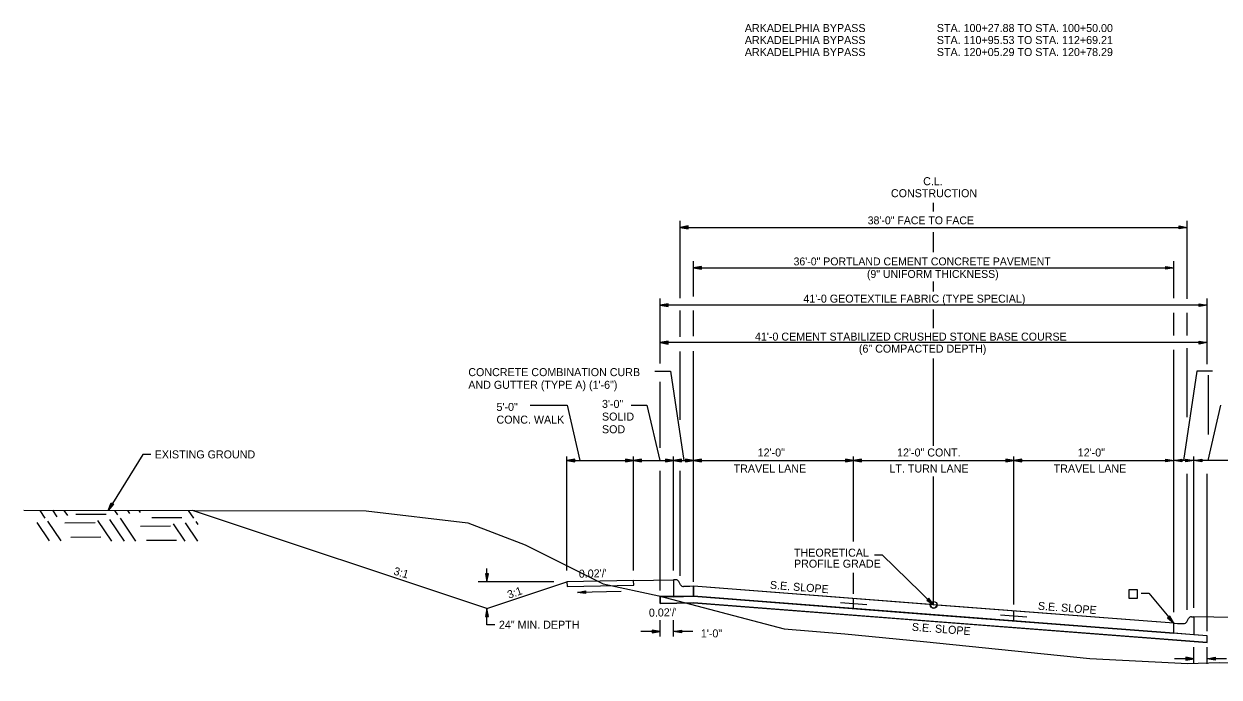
# Model space of a CAD drawing. Extents: x 1001270 to 1003428, y 1840152 to 1842912.
# Drawn here: x 1003287.1 to 1003376.7, y 1842814.5 to 1842863.4 of the extents above; entities that cross this region are included whole.
import ezdxf

# ---------------------------------------------------------------- set-up
doc = ezdxf.new("R2010")
doc.units = 0
for name, color, linetype in [('19', 7, 'Continuous'), ('20', 7, 'Continuous'), ('8', 7, 'Continuous')]:
    doc.layers.add(name, color=color, linetype=linetype)

# ---------------------------------------------------------------- blocks, each defined once
blk = doc.blocks.new('TM')
at = {"layer": '8'}
for p, q in [((-120.309, 21.181), (-119.787, -20.829)), ((0, 0), (-120.309, 21.181)), ((-31.382, 2.945), (-120.176, 10.512)), ((-119.787, -20.829), (0, 0)), ((-119.911, -10.826), (-31.307, -3.057))]:
    blk.add_line(p, q, dxfattribs=at)

msp = doc.modelspace()

# ---------------------------------------------------------------- linework, layer by layer
at = {"layer": '19'}
for p, q in [((1003355.292, 1842849.366), (1003355.292, 1842850.017)), ((1003336.292, 1842842.877), (1003336.292, 1842848.676)), ((1003336.892, 1842848.281), (1003336.292, 1842848.176)), ((1003336.892, 1842848.071), (1003336.892, 1842848.281)), ((1003373.692, 1842848.071), (1003373.692, 1842848.281)), ((1003373.692, 1842848.281), (1003374.292, 1842848.176)), ((1003374.292, 1842842.822), (1003374.292, 1842848.676)), ((1003336.292, 1842848.176), (1003374.292, 1842848.176)), ((1003336.292, 1842848.176), (1003336.892, 1842848.071)), ((1003336.892, 1842848.226), (1003336.452, 1842848.191)), ((1003336.452, 1842848.161), (1003336.892, 1842848.121)), ((1003355.292, 1842846.324), (1003355.292, 1842847.806)), ((1003373.692, 1842848.226), (1003374.132, 1842848.191)), ((1003374.292, 1842848.176), (1003373.692, 1842848.071)), ((1003374.132, 1842848.161), (1003373.692, 1842848.121)), ((1003337.292, 1842842.989), (1003337.292, 1842845.648)), ((1003373.292, 1842842.877), (1003373.292, 1842845.648)), ((1003337.892, 1842845.253), (1003337.292, 1842845.148)), ((1003337.292, 1842845.148), (1003337.892, 1842845.043)), ((1003337.292, 1842845.148), (1003373.292, 1842845.148)), ((1003337.892, 1842845.198), (1003337.452, 1842845.163)), ((1003337.452, 1842845.133), (1003337.892, 1842845.093)), ((1003337.892, 1842845.043), (1003337.892, 1842845.253)), ((1003372.692, 1842845.043), (1003372.692, 1842845.253)), ((1003372.692, 1842845.253), (1003373.292, 1842845.148)), ((1003372.692, 1842845.198), (1003373.132, 1842845.163)), ((1003373.292, 1842845.148), (1003372.692, 1842845.043)), ((1003373.132, 1842845.133), (1003372.692, 1842845.093)), ((1003355.292, 1842843.378), (1003355.292, 1842844.128)), ((1003334.792, 1842837.961), (1003334.792, 1842842.841)), ((1003335.392, 1842842.446), (1003334.792, 1842842.341)), ((1003334.792, 1842842.341), (1003335.392, 1842842.236)), ((1003375.792, 1842842.341), (1003334.792, 1842842.341)), ((1003335.392, 1842842.391), (1003334.952, 1842842.356)), ((1003334.952, 1842842.326), (1003335.392, 1842842.286)), ((1003335.392, 1842842.236), (1003335.392, 1842842.446)), ((1003355.292, 1842840.621), (1003355.292, 1842842.019)), ((1003375.192, 1842842.236), (1003375.192, 1842842.446)), ((1003375.192, 1842842.446), (1003375.792, 1842842.341)), ((1003375.192, 1842842.391), (1003375.632, 1842842.356)), ((1003375.792, 1842842.341), (1003375.192, 1842842.236)), ((1003375.632, 1842842.326), (1003375.192, 1842842.286)), ((1003375.792, 1842837.916), (1003375.792, 1842842.841)), ((1003336.292, 1842839.979), (1003336.292, 1842841.931)), ((1003337.292, 1842840.024), (1003337.292, 1842841.931)), ((1003373.292, 1842840.068), (1003373.292, 1842841.764)), ((1003374.292, 1842840.068), (1003374.292, 1842841.764)), ((1003335.392, 1842839.639), (1003334.792, 1842839.534)), ((1003334.792, 1842839.534), (1003335.392, 1842839.429)), ((1003375.792, 1842839.534), (1003334.792, 1842839.534)), ((1003335.392, 1842839.584), (1003334.952, 1842839.549)), ((1003334.952, 1842839.519), (1003335.392, 1842839.479)), ((1003335.392, 1842839.429), (1003335.392, 1842839.639)), ((1003375.192, 1842839.429), (1003375.192, 1842839.639)), ((1003375.192, 1842839.639), (1003375.792, 1842839.534)), ((1003375.192, 1842839.584), (1003375.632, 1842839.549)), ((1003375.792, 1842839.534), (1003375.192, 1842839.429)), ((1003375.632, 1842839.519), (1003375.192, 1842839.479)), ((1003336.292, 1842833.75), (1003336.292, 1842838.881)), ((1003337.292, 1842821.597), (1003337.292, 1842838.891)), ((1003373.292, 1842819.318), (1003373.292, 1842838.991)), ((1003374.292, 1842833.95), (1003374.292, 1842839.13)), ((1003355.292, 1842831.807), (1003355.292, 1842838.342)), ((1003334.382, 1842837.391), (1003335.561, 1842837.391)), ((1003335.561, 1842837.391), (1003336.549, 1842830.699)), ((1003375.033, 1842837.391), (1003374.018, 1842830.699)), ((1003376.212, 1842837.391), (1003375.033, 1842837.391)), ((1003375.911, 1842832.652), (1003375.911, 1842837.089)), ((1003334.792, 1842831.654), (1003334.792, 1842836.59)), ((1003325.033, 1842834.856), (1003327.815, 1842834.856)), ((1003327.815, 1842834.856), (1003328.771, 1842830.699)), ((1003332.618, 1842834.856), (1003333.797, 1842834.856)), ((1003333.797, 1842834.856), (1003334.754, 1842830.699)), ((1003376.797, 1842834.856), (1003375.84, 1842830.699)), ((1003327.792, 1842822.452), (1003327.792, 1842830.999)), ((1003328.392, 1842830.804), (1003327.792, 1842830.699)), ((1003327.792, 1842830.699), (1003337.292, 1842830.699)), ((1003327.792, 1842830.699), (1003328.392, 1842830.594)), ((1003328.392, 1842830.749), (1003327.952, 1842830.714)), ((1003327.952, 1842830.684), (1003328.392, 1842830.644)), ((1003328.392, 1842830.594), (1003328.392, 1842830.804)), ((1003332.192, 1842830.804), (1003332.192, 1842830.594)), ((1003332.792, 1842830.699), (1003332.192, 1842830.804)), ((1003332.632, 1842830.714), (1003332.192, 1842830.749)), ((1003332.192, 1842830.594), (1003332.792, 1842830.699)), ((1003332.192, 1842830.644), (1003332.632, 1842830.684)), ((1003332.792, 1842822.452), (1003332.792, 1842830.999)), ((1003333.392, 1842830.804), (1003332.792, 1842830.699)), ((1003332.792, 1842830.699), (1003333.392, 1842830.594)), ((1003333.392, 1842830.749), (1003332.952, 1842830.714)), ((1003332.952, 1842830.684), (1003333.392, 1842830.644)), ((1003333.392, 1842830.594), (1003333.392, 1842830.804)), ((1003335.192, 1842830.804), (1003335.192, 1842830.594)), ((1003335.792, 1842830.699), (1003335.192, 1842830.804)), ((1003335.632, 1842830.714), (1003335.192, 1842830.749)), ((1003335.192, 1842830.594), (1003335.792, 1842830.699)), ((1003335.192, 1842830.644), (1003335.632, 1842830.684)), ((1003335.792, 1842822.452), (1003335.792, 1842830.999)), ((1003336.392, 1842830.804), (1003335.792, 1842830.699)), ((1003335.792, 1842830.699), (1003336.392, 1842830.594)), ((1003336.392, 1842830.749), (1003335.952, 1842830.714)), ((1003335.952, 1842830.684), (1003336.392, 1842830.644)), ((1003336.392, 1842830.594), (1003336.392, 1842830.804)), ((1003336.692, 1842830.804), (1003336.692, 1842830.594)), ((1003337.292, 1842830.699), (1003336.692, 1842830.804)), ((1003337.132, 1842830.714), (1003336.692, 1842830.749)), ((1003336.692, 1842830.594), (1003337.292, 1842830.699)), ((1003336.692, 1842830.644), (1003337.132, 1842830.684)), ((1003337.892, 1842830.804), (1003337.292, 1842830.699)), ((1003337.292, 1842830.699), (1003337.892, 1842830.594)), ((1003337.292, 1842830.699), (1003349.292, 1842830.699)), ((1003337.892, 1842830.749), (1003337.452, 1842830.714)), ((1003337.452, 1842830.684), (1003337.892, 1842830.644)), ((1003337.892, 1842830.594), (1003337.892, 1842830.804)), ((1003348.692, 1842830.804), (1003348.692, 1842830.594)), ((1003349.292, 1842830.699), (1003348.692, 1842830.804)), ((1003349.132, 1842830.714), (1003348.692, 1842830.749)), ((1003348.692, 1842830.594), (1003349.292, 1842830.699)), ((1003348.692, 1842830.644), (1003349.132, 1842830.684)), ((1003349.292, 1842824.616), (1003349.292, 1842830.999)), ((1003349.892, 1842830.804), (1003349.292, 1842830.699)), ((1003349.292, 1842830.699), (1003349.892, 1842830.594)), ((1003349.292, 1842830.699), (1003361.292, 1842830.699)), ((1003349.892, 1842830.749), (1003349.452, 1842830.714)), ((1003349.452, 1842830.684), (1003349.892, 1842830.644)), ((1003349.892, 1842830.594), (1003349.892, 1842830.804)), ((1003360.692, 1842830.804), (1003360.692, 1842830.594)), ((1003361.292, 1842830.699), (1003360.692, 1842830.804)), ((1003361.132, 1842830.714), (1003360.692, 1842830.749)), ((1003360.692, 1842830.594), (1003361.292, 1842830.699)), ((1003360.692, 1842830.644), (1003361.132, 1842830.684)), ((1003361.292, 1842819.894), (1003361.292, 1842830.999)), ((1003361.892, 1842830.804), (1003361.292, 1842830.699)), ((1003361.292, 1842830.699), (1003361.892, 1842830.594)), ((1003361.292, 1842830.699), (1003373.292, 1842830.699)), ((1003361.892, 1842830.749), (1003361.452, 1842830.714)), ((1003361.452, 1842830.684), (1003361.892, 1842830.644)), ((1003361.892, 1842830.594), (1003361.892, 1842830.804)), ((1003372.692, 1842830.594), (1003372.692, 1842830.804)), ((1003372.692, 1842830.804), (1003373.292, 1842830.699)), ((1003372.692, 1842830.749), (1003373.132, 1842830.714)), ((1003373.292, 1842830.699), (1003372.692, 1842830.594)), ((1003373.132, 1842830.684), (1003372.692, 1842830.644)), ((1003373.292, 1842830.699), (1003373.892, 1842830.804)), ((1003382.792, 1842830.699), (1003373.292, 1842830.699)), ((1003373.892, 1842830.594), (1003373.292, 1842830.699)), ((1003373.452, 1842830.714), (1003373.892, 1842830.749)), ((1003373.892, 1842830.644), (1003373.452, 1842830.684)), ((1003373.892, 1842830.804), (1003373.892, 1842830.594)), ((1003374.192, 1842830.594), (1003374.192, 1842830.804)), ((1003374.192, 1842830.804), (1003374.792, 1842830.699)), ((1003374.192, 1842830.749), (1003374.632, 1842830.714)), ((1003374.792, 1842830.699), (1003374.192, 1842830.594)), ((1003374.632, 1842830.684), (1003374.192, 1842830.644)), ((1003374.792, 1842819.647), (1003374.792, 1842830.999)), ((1003374.792, 1842830.699), (1003375.392, 1842830.804)), ((1003375.392, 1842830.594), (1003374.792, 1842830.699)), ((1003374.952, 1842830.714), (1003375.392, 1842830.749)), ((1003375.392, 1842830.644), (1003374.952, 1842830.684)), ((1003375.392, 1842830.804), (1003375.392, 1842830.594)), ((1003334.781, 1842820.96), (1003334.781, 1842829.913)), ((1003336.292, 1842822.058), (1003336.292, 1842829.913)), ((1003355.292, 1842819.882), (1003355.292, 1842829.511)), ((1003374.292, 1842819.513), (1003374.292, 1842829.707)), ((1003375.792, 1842817.915), (1003375.792, 1842829.707)), ((1003288.678, 1842826.383), (1003288.297, 1842826.957)), ((1003289.573, 1842826.475), (1003289.241, 1842826.964)), ((1003290.368, 1842826.567), (1003290.106, 1842826.962)), ((1003293.401, 1842826.957), (1003293.625, 1842827.523)), ((1003293.802, 1842827.414), (1003293.401, 1842826.957)), ((1003293.475, 1842827.097), (1003293.668, 1842827.491)), ((1003293.761, 1842827.435), (1003293.498, 1842827.086)), ((1003293.625, 1842827.523), (1003293.802, 1842827.414)), ((1003294.132, 1842826.622), (1003293.906, 1842826.961)), ((1003295.027, 1842826.715), (1003294.861, 1842826.959)), ((1003295.822, 1842826.806), (1003295.716, 1842826.956)), ((1003299.807, 1842826.372), (1003299.415, 1842826.955)), ((1003321.796, 1842819.593), (1003299.713, 1842826.954)), ((1003289.005, 1842824.667), (1003288.069, 1842826.049)), ((1003289.86, 1842824.665), (1003288.863, 1842826.141)), ((1003292.414, 1842826.023), (1003290.143, 1842826.011)), ((1003293.244, 1842826.652), (1003290.983, 1842826.64)), ((1003293.66, 1842824.664), (1003292.627, 1842826.196)), ((1003294.615, 1842824.662), (1003293.523, 1842826.288)), ((1003295.47, 1842824.659), (1003294.317, 1842826.38)), ((1003298.918, 1842826.411), (1003296.659, 1842826.39)), ((1003299.169, 1842824.658), (1003298.303, 1842825.946)), ((1003300.125, 1842824.656), (1003299.198, 1842826.038)), ((1003300.147, 1842825.904), (1003299.993, 1842826.13)), ((1003298.078, 1842825.782), (1003295.819, 1842825.761)), ((1003292.856, 1842824.953), (1003290.596, 1842824.932)), ((1003298.531, 1842824.703), (1003296.261, 1842824.69)), ((1003321.796, 1842821.593), (1003321.796, 1842822.596)), ((1003349.292, 1842820.699), (1003349.292, 1842822.288)), ((1003326.807, 1842821.593), (1003321.126, 1842821.593)), ((1003321.901, 1842822.193), (1003321.691, 1842822.193)), ((1003321.691, 1842822.193), (1003321.796, 1842821.593)), ((1003321.741, 1842822.193), (1003321.781, 1842821.753)), ((1003321.796, 1842821.593), (1003321.901, 1842822.193)), ((1003321.796, 1842819.593), (1003327.795, 1842821.593)), ((1003321.811, 1842821.753), (1003321.846, 1842822.193)), ((1003332.794, 1842821.693), (1003327.795, 1842821.593)), ((1003327.795, 1842821.593), (1003327.808, 1842821.26)), ((1003332.794, 1842821.693), (1003335.792, 1842821.753)), ((1003332.807, 1842821.36), (1003332.794, 1842821.693)), ((1003332.794, 1842821.693), (1003332.794, 1842821.693)), ((1003335.959, 1842821.753), (1003335.792, 1842821.753)), ((1003335.792, 1842821.753), (1003335.792, 1842821.419)), ((1003335.792, 1842821.419), (1003335.792, 1842821.238)), ((1003336.321, 1842821.377), (1003336.175, 1842821.628)), ((1003327.808, 1842821.26), (1003332.807, 1842821.36)), ((1003335.792, 1842821.238), (1003335.792, 1842820.488)), ((1003335.792, 1842820.488), (1003337.292, 1842820.518)), ((1003337.008, 1842821.262), (1003336.542, 1842821.253)), ((1003337.292, 1842821.268), (1003337.008, 1842821.262)), ((1003337.008, 1842821.262), (1003337.008, 1842821.262)), ((1003337.008, 1842821.262), (1003337.008, 1842821.262)), ((1003355.043, 1842819.901), (1003337.292, 1842821.268)), ((1003335.792, 1842820.488), (1003334.792, 1842820.468)), ((1003334.792, 1842819.968), (1003334.792, 1842820.468)), ((1003337.292, 1842820.018), (1003334.792, 1842819.968)), ((1003348.295, 1842820.046), (1003350.289, 1842819.892)), ((1003349.292, 1842819.594), (1003349.292, 1842820.344)), ((1003354.934, 1842820.374), (1003354.789, 1842820.223)), ((1003354.789, 1842820.223), (1003355.292, 1842819.882)), ((1003354.823, 1842820.254), (1003355.166, 1842819.983)), ((1003355.185, 1842820), (1003354.9, 1842820.332)), ((1003355.292, 1842819.882), (1003354.934, 1842820.374)), ((1003373.292, 1842818.496), (1003355.541, 1842819.863)), ((1003321.796, 1842819.593), (1003321.691, 1842818.993)), ((1003321.691, 1842818.993), (1003321.901, 1842818.993)), ((1003321.781, 1842819.433), (1003321.746, 1842818.993)), ((1003321.901, 1842818.993), (1003321.796, 1842819.593)), ((1003321.796, 1842818.387), (1003321.796, 1842819.593)), ((1003321.851, 1842818.993), (1003321.811, 1842819.433)), ((1003334.792, 1842817.503), (1003334.792, 1842818.741)), ((1003335.792, 1842817.503), (1003335.792, 1842818.741)), ((1003360.295, 1842819.122), (1003362.289, 1842818.968)), ((1003361.292, 1842818.67), (1003361.292, 1842819.42)), ((1003372.994, 1842819.027), (1003372.833, 1842818.894)), ((1003372.833, 1842818.894), (1003373.292, 1842818.496)), ((1003372.87, 1842818.921), (1003373.179, 1842818.611)), ((1003373.2, 1842818.625), (1003372.956, 1842818.989)), ((1003373.292, 1842818.496), (1003372.994, 1842819.027)), ((1003374.263, 1842818.605), (1003374.409, 1842818.856)), ((1003374.626, 1842818.981), (1003374.792, 1842818.981)), ((1003374.792, 1842818.981), (1003374.792, 1842818.647)), ((1003377.793, 1842818.921), (1003374.792, 1842818.981)), ((1003322.396, 1842818.387), (1003321.796, 1842818.387)), ((1003334.792, 1842817.881), (1003333.343, 1842817.881)), ((1003334.792, 1842817.881), (1003333.343, 1842817.881)), ((1003334.192, 1842817.986), (1003334.192, 1842817.776)), ((1003334.792, 1842817.881), (1003334.192, 1842817.986)), ((1003334.192, 1842817.986), (1003334.192, 1842817.776)), ((1003334.792, 1842817.881), (1003334.192, 1842817.986)), ((1003334.632, 1842817.896), (1003334.192, 1842817.931)), ((1003334.632, 1842817.896), (1003334.192, 1842817.931)), ((1003334.192, 1842817.776), (1003334.792, 1842817.881)), ((1003334.192, 1842817.776), (1003334.792, 1842817.881)), ((1003334.192, 1842817.826), (1003334.632, 1842817.866)), ((1003334.192, 1842817.826), (1003334.632, 1842817.866)), ((1003335.792, 1842817.881), (1003336.392, 1842817.986)), ((1003335.792, 1842817.881), (1003336.392, 1842817.986)), ((1003336.392, 1842817.776), (1003335.792, 1842817.881)), ((1003337.241, 1842817.881), (1003335.792, 1842817.881)), ((1003336.392, 1842817.776), (1003335.792, 1842817.881)), ((1003337.241, 1842817.881), (1003335.792, 1842817.881)), ((1003335.952, 1842817.896), (1003336.392, 1842817.931)), ((1003335.952, 1842817.896), (1003336.392, 1842817.931)), ((1003336.392, 1842817.826), (1003335.952, 1842817.866)), ((1003336.392, 1842817.826), (1003335.952, 1842817.866)), ((1003336.392, 1842817.986), (1003336.392, 1842817.776)), ((1003336.392, 1842817.986), (1003336.392, 1842817.776)), ((1003373.292, 1842818.496), (1003373.576, 1842818.49)), ((1003373.576, 1842818.49), (1003373.576, 1842818.49)), ((1003373.576, 1842818.49), (1003373.576, 1842818.49)), ((1003373.576, 1842818.49), (1003374.042, 1842818.481)), ((1003374.792, 1842818.647), (1003374.792, 1842818.466)), ((1003374.792, 1842818.466), (1003374.792, 1842817.63)), ((1003374.792, 1842817.63), (1003373.292, 1842817.746)), ((1003375.792, 1842817.053), (1003375.792, 1842817.553)), ((1003374.792, 1842815.465), (1003374.792, 1842816.703)), ((1003375.792, 1842815.465), (1003375.792, 1842816.703)), ((1003374.792, 1842815.843), (1003373.343, 1842815.843)), ((1003374.792, 1842815.843), (1003373.343, 1842815.843)), ((1003374.192, 1842815.948), (1003374.192, 1842815.738)), ((1003374.792, 1842815.843), (1003374.192, 1842815.948)), ((1003374.192, 1842815.948), (1003374.192, 1842815.738)), ((1003374.792, 1842815.843), (1003374.192, 1842815.948)), ((1003374.632, 1842815.858), (1003374.192, 1842815.893)), ((1003374.632, 1842815.858), (1003374.192, 1842815.893)), ((1003374.192, 1842815.738), (1003374.792, 1842815.843)), ((1003374.192, 1842815.738), (1003374.792, 1842815.843)), ((1003374.192, 1842815.788), (1003374.632, 1842815.828)), ((1003374.192, 1842815.788), (1003374.632, 1842815.828)), ((1003375.792, 1842815.843), (1003376.392, 1842815.948)), ((1003375.792, 1842815.843), (1003376.392, 1842815.948)), ((1003376.392, 1842815.738), (1003375.792, 1842815.843)), ((1003377.241, 1842815.843), (1003375.792, 1842815.843)), ((1003376.392, 1842815.738), (1003375.792, 1842815.843)), ((1003377.241, 1842815.843), (1003375.792, 1842815.843)), ((1003375.952, 1842815.858), (1003376.392, 1842815.893)), ((1003375.952, 1842815.858), (1003376.392, 1842815.893)), ((1003376.392, 1842815.788), (1003375.952, 1842815.828)), ((1003376.392, 1842815.788), (1003375.952, 1842815.828)), ((1003376.392, 1842815.948), (1003376.392, 1842815.738)), ((1003376.392, 1842815.948), (1003376.392, 1842815.738))]:
    msp.add_line(p, q, dxfattribs=at)
for points in [[(1003296.584, 1842831.156), (1003295.984, 1842831.155), (1003293.401, 1842826.957)], [(1003287.077, 1842826.982), (1003312.752, 1842826.926)], [(1003312.752, 1842826.926), (1003320.354, 1842826.025), (1003324.665, 1842824.376), (1003330.512, 1842821.441), (1003334.696, 1842820.564), (1003344.087, 1842818.08), (1003348.635, 1842817.711), (1003354.534, 1842817.137), (1003367.007, 1842815.856), (1003374.354, 1842815.492), (1003376.7, 1842815.553), (1003380.574, 1842815.492), (1003390.464, 1842814.462), (1003395.954, 1842814.756)], [(1003350.849, 1842823.63), (1003351.419, 1842823.63), (1003355.292, 1842819.882)], [(1003337.292, 1842820.518), (1003337.292, 1842820.851), (1003337.292, 1842821.101), (1003337.292, 1842821.268)], [(1003373.292, 1842818.496), (1003355.292, 1842819.882), (1003337.292, 1842821.268)], [(1003337.292, 1842821.268), (1003337.292, 1842821.101), (1003337.292, 1842820.851), (1003337.292, 1842820.518)], [(1003373.292, 1842817.746), (1003355.292, 1842819.132), (1003337.292, 1842820.518)], [(1003337.292, 1842820.518), (1003355.292, 1842819.132), (1003373.292, 1842817.746)], [(1003370.565, 1842820.374), (1003370.565, 1842821.015), (1003369.924, 1842821.015), (1003369.924, 1842820.374), (1003370.565, 1842820.374)], [(1003369.928, 1842820.37), (1003370.569, 1842820.37), (1003370.569, 1842821.012), (1003369.928, 1842821.012), (1003369.928, 1842820.37)], [(1003370.849, 1842820.76), (1003371.419, 1842820.76), (1003373.292, 1842818.496)], [(1003375.792, 1842817.053), (1003355.292, 1842818.632), (1003337.292, 1842820.018)], [(1003373.292, 1842817.746), (1003373.292, 1842818.079), (1003373.292, 1842818.329), (1003373.292, 1842818.496)], [(1003373.292, 1842817.746), (1003373.292, 1842818.079), (1003373.292, 1842818.329), (1003373.292, 1842818.496)], [(1003375.792, 1842817.553), (1003374.792, 1842817.63)]]:
    msp.add_lwpolyline(points, dxfattribs=at)
msp.add_lwpolyline([(1003334.792, 1842819.968), (1003337.292, 1842820.018), (1003375.792, 1842817.053), (1003375.792, 1842817.553), (1003337.292, 1842820.518), (1003334.781, 1842820.511)], close=True, dxfattribs=at)
msp.add_circle((1003355.292, 1842819.882), 0.25, dxfattribs=at)
for centre, start, end in [((1003335.959, 1842821.503), 30.1619, 90), ((1003336.537, 1842821.503), 210.16348, 271.14576), ((1003355.292, 1842819.882), 175.5967, 355.5967), ((1003374.626, 1842818.731), 90, 149.8381), ((1003374.047, 1842818.731), 268.85424, 329.83652)]:
    msp.add_arc(centre, 0.25, start, end, dxfattribs=at)
at = {"layer": '20'}
msp.add_line((1003331.862, 1842820.878), (1003328.592, 1842820.813), dxfattribs=at)

# ---------------------------------------------------------------- block references
at = {"layer": '19', "xscale": 0.0050063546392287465, "yscale": -0.0050063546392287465, "rotation": -178.8781640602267}
msp.add_blockref('TM', (1003328.591, 1842820.81), dxfattribs=at)

# ---------------------------------------------------------------- texts
at = {"layer": '19'}
for s, rotation, p in [('ARKADELPHIA BYPASS ', 359.99538, (1003341.131, 1842862.819)), ('STA. 100+27.88 TO STA. 100+50.00', 359.99538, (1003355.531, 1842862.818)), ('ARKADELPHIA BYPASS ', 359.99538, (1003341.131, 1842861.919)), ('STA. 110+95.53 TO STA. 112+69.21', 359.99538, (1003355.531, 1842861.918)), ('ARKADELPHIA BYPASS', 359.99538, (1003341.131, 1842861.019)), ('STA. 120+05.29 TO STA. 120+78.29', 359.99538, (1003355.531, 1842861.018)), ('CONCRETE COMBINATION CURB', 360, (1003320.399, 1842837.023)), ('AND GUTTER (TYPE A) (1\'-6")', 360, (1003320.399, 1842836.073)), ('5\'-0"', 360, (1003322.512, 1842834.413)), ('3\'-0"', 360, (1003330.422, 1842834.641)), ('CONC. WALK', 360, (1003322.512, 1842833.463)), ('SOLID ', 360, (1003330.422, 1842833.691)), ('SOD', 360, (1003330.422, 1842832.741)), ('THEORETICAL', 360, (1003344.819, 1842823.489)), ('PROFILE GRADE', 360, (1003344.819, 1842822.664)), ('3:1', 343.76133, (1003314.751, 1842822.157)), ("0.02'/'", 1.14959, (1003328.69, 1842821.911)), ('S.E. SLOPE', 355.5967, (1003342.999, 1842821.084)), ('3:1', 19.50574, (1003323.453, 1842820.327)), ("0.02'/'", 1.14194, (1003333.945, 1842818.989)), ('S.E. SLOPE', 355.5967, (1003363.092, 1842819.517)), ('1\'-0"', 360, (1003337.835, 1842817.438)), ('S.E. SLOPE', 355.5967, (1003353.639, 1842817.94))]:
    msp.add_text(s, height=0.6, rotation=rotation, dxfattribs=at).set_placement(p)
for s, height, p in [('C.L.', 0.6, (1003354.504, 1842851.335)), ('CONSTRUCTION', 0.6, (1003352.088, 1842850.435)), ('38\'-0" FACE TO FACE', 0.59001, (1003350.344, 1842848.406)), ('36\'-0" PORTLAND CEMENT CONCRETE PAVEMENT', 0.59001, (1003344.786, 1842845.327)), ('(9" UNIFORM THICKNESS)', 0.59001, (1003350.289, 1842844.387)), ("41'-0 GEOTEXTILE FABRIC (TYPE SPECIAL)", 0.6, (1003345.523, 1842842.532)), ("41'-0 CEMENT STABILIZED CRUSHED STONE BASE COURSE", 0.6, (1003341.89, 1842839.685)), ('(6" COMPACTED DEPTH)', 0.6, (1003349.685, 1842838.785)), ('EXISTING GROUND', 0.6, (1003296.884, 1842830.856)), ('12\'-0"', 0.6, (1003342.095, 1842830.999)), ('12\'-0" CONT.', 0.6, (1003352.547, 1842830.999)), ('12\'-0"', 0.6, (1003366.095, 1842830.999)), ('TRAVEL LANE', 0.6, (1003340.292, 1842829.799)), ('LT. TURN LANE', 0.6, (1003351.976, 1842829.799)), ('TRAVEL LANE', 0.6, (1003364.292, 1842829.799)), ('24" MIN. DEPTH', 0.6, (1003322.696, 1842818.087))]:
    msp.add_text(s, height=height, dxfattribs=at).set_placement(p)

doc.saveas('drawing.dxf')
